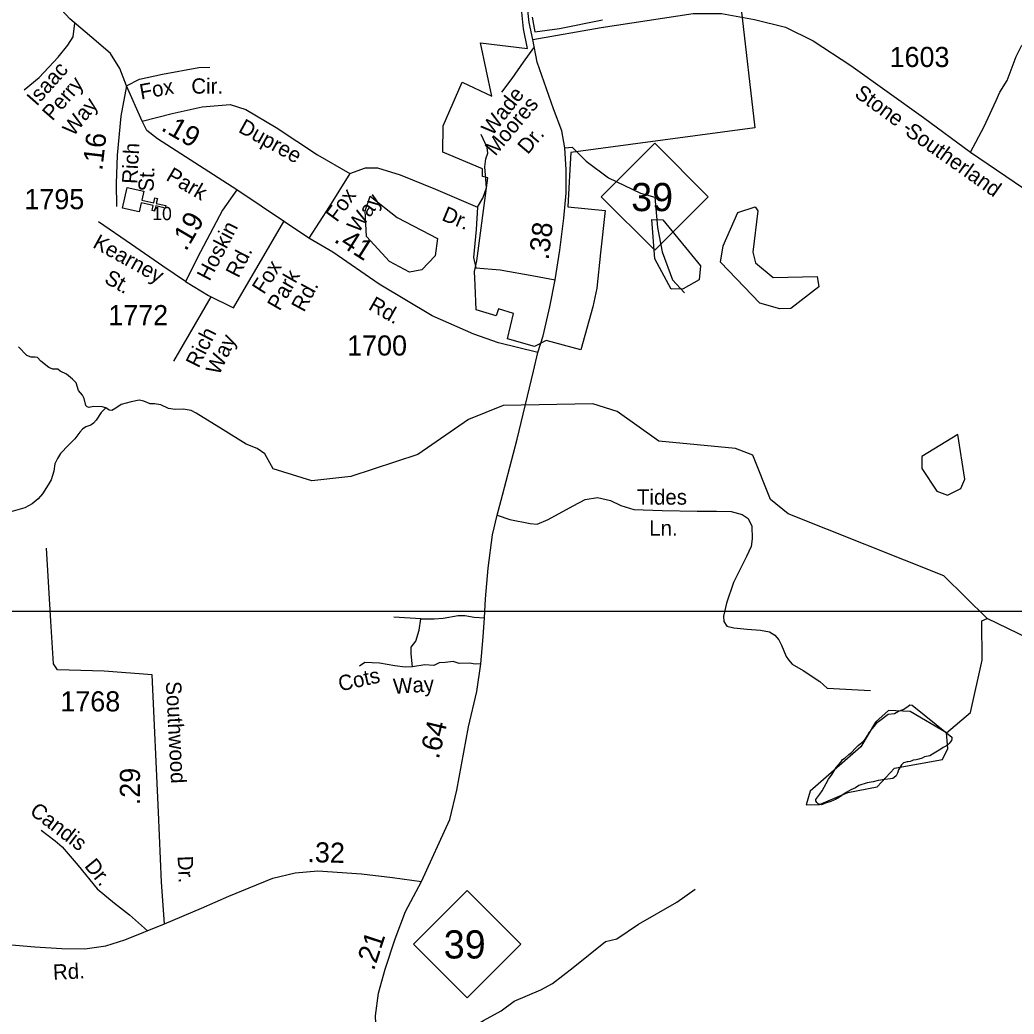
# Model space of a CAD drawing. Extents: x 2126262 to 2293712, y 749403 to 919119.
# Drawn here: x 2202768 to 2208945, y 842370 to 848545 of the extents above; entities that cross this region are included whole.
import ezdxf

# ---------------------------------------------------------------- set-up
doc = ezdxf.new("R2010")
doc.units = 0
for name, color, linetype in [('Exist Boundary Political City Limit New', 7, 'Continuous'), ('Exist Cultural Church CELL', 7, 'Continuous'), ('Exist Cultural Church Label', 7, 'Continuous'), ('Exist Hydrographic Creek Single Shore', 7, 'Continuous'), ('Exist Hydrographic Misc Water Feature', 7, 'Continuous'), ('Exist Hydrographic Pond Under 1500 Sq Ft', 7, 'Continuous'), ('Exist Road Non-System Type 51', 7, 'Continuous'), ('Exist Road Non-System Type 51 Label', 7, 'Continuous'), ('Exist Road Primary NC Attributed', 7, 'Continuous'), ('Exist Road Primary NC Service Mileage Hundredths English Label', 7, 'Continuous'), ('Exist Road Primary NC Shield CELL', 7, 'Continuous'), ('Exist Road Primary NC Shield Number Label', 7, 'Continuous'), ('Exist Road Secondary Mileage Hundredths English Label', 7, 'Continuous'), ('Exist Road Secondary Type 51 Attributed', 7, 'Continuous'), ('Exist Road Secondary Type 51 Label', 7, 'Continuous'), ('Exist Road Secondary Type 51 Number Label', 7, 'Continuous'), ('Map Preparation Boundary City Limit Buffer Line', 7, 'Continuous'), ('Map Preparation Inset Cut Line', 7, 'Continuous')]:
    doc.layers.add(name, color=color, linetype=linetype)

msp = doc.modelspace()

# ---------------------------------------------------------------- linework, layer by layer
at = {"layer": 'Exist Boundary Political City Limit New'}
for points in [[(2207249, 848610.8), (2207333.8, 847875.2), (2206190.5, 847721.1), (2206185.2, 847615.4), (2206172, 847384.1), (2206404.8, 847360.3), (2206375.8, 847098.7), (2206352, 846879.3), (2206328, 846763), (2206254, 846496.1), (2206038.5, 846554.2), (2205964.5, 846517.2), (2205798, 846564.8), (2205835, 846720.7), (2205742.2, 846749.8), (2205726.5, 846707.5), (2205602.2, 846744.5), (2205597, 846896.7), (2205591.5, 846981.2), (2205607.5, 847047.3), (2205676.2, 847563.8), (2205641.8, 847571.7), (2205641.8, 847619.2), (2205396, 847722.3), (2205398.5, 847886.2), (2205516.8, 848157.6), (2205699.2, 848070.3), (2205630.5, 848402.2), (2205920.8, 848367.9), (2205897, 848489.5), (2205883.8, 848613.7)], [(2205949.8, 848561.9), (2205966.5, 848470.1), (2206121, 848490.9), (2206388, 848545.2)]]:
    msp.add_lwpolyline(points, dxfattribs=at)
at = {"layer": 'Exist Cultural Church CELL'}
msp.add_lwpolyline([(2203537.5, 847480.2), (2203525.1, 847424.7), (2203599.4, 847408), (2203606.4, 847439.2), (2203622, 847435.7), (2203615, 847404.5), (2203673.7, 847391.3), (2203670.1, 847375.6), (2203611.5, 847388.8), (2203604.4, 847357.6), (2203588.9, 847361.1), (2203595.9, 847392.3), (2203521.6, 847409), (2203508.8, 847352.8), (2203405, 847376.2), (2203433.6, 847503.6)], close=True, dxfattribs=at)
at = {"layer": 'Exist Hydrographic Creek Single Shore'}
for points in [[(2203302.7, 846135), (2203278.7, 846141.4), (2203225.5, 846143.6), (2203197.3, 846138.1), (2203185.4, 846141.4), (2203176.7, 846150.1), (2203168, 846192.4), (2203157.2, 846213.1), (2203131.1, 846242.4), (2203117, 846290.2), (2203095.3, 846314.1), (2203057.3, 846343.4), (2203018.2, 846364.1), (2203004.1, 846374.9), (2202990, 846374.9), (2202972.6, 846374.9), (2202947.1, 846385.2), (2202897.1, 846425.3), (2202876.5, 846447.1), (2202863.5, 846450.3), (2202838.5, 846449.2), (2202811.4, 846461.2), (2202759.3, 846514.4)], [(2208778.5, 844827.4), (2208509.4, 845092.1), (2207541.4, 845476.3), (2207431.5, 845567.1), (2207321.4, 845841.6), (2207213.5, 845883.2), (2206738.4, 845929.2), (2206478.4, 846111.7), (2206328.5, 846160.7), (2205770.4, 846149.3), (2205554.4, 846061.9), (2205239.5, 845845.3), (2204823.4, 845709.7), (2204582.5, 845681.9), (2204340.5, 845755.7), (2204290.1, 845850.4), (2204241.3, 845883), (2204174, 845910.1), (2204031.8, 845998.1), (2203863.5, 846102.4), (2203832, 846118.7), (2203782.1, 846126.3), (2203733.2, 846124.1), (2203691.9, 846131.7), (2203644.2, 846153.4), (2203603.5, 846160), (2203577.4, 846160), (2203538.3, 846177.3), (2203509, 846183.9), (2203460.2, 846173), (2203396.1, 846155.6), (2203363.5, 846133.9), (2203338.6, 846119.8), (2203322.3, 846120.9), (2203302.7, 846135)], [(2209813.4, 844477.9), (2209771.5, 844508.3), (2209288.4, 844580.7), (2208778.5, 844827.4)]]:
    msp.add_lwpolyline(points, dxfattribs=at)
at = {"layer": 'Exist Hydrographic Misc Water Feature'}
for points in [[(2203302.7, 846135), (2203272.4, 846105.6), (2203241, 846058.9), (2203225.8, 846040.5), (2203208.4, 846028.5), (2203176.9, 846016.6), (2203157.4, 846002.5), (2203140, 845984), (2203108.5, 845943.8), (2203070.5, 845903.1), (2203020.6, 845852), (2203001, 845820.5), (2202985.8, 845786.8), (2202979.3, 845741.2), (2202963, 845689.1), (2202943.5, 845656.5), (2202907.7, 845602.2), (2202880.5, 845569.6), (2202843.2, 845539.8), (2202798.7, 845513.7), (2202668.4, 845476.8)], [(2208525.4, 844117.5), (2208674.5, 844242.3), (2208746.5, 844568.9), (2208745.5, 844811.7), (2208778.5, 844827.4)], [(2207719.9, 843683.4), (2207713.6, 843695.4), (2207713.6, 843703.4), (2207737.3, 843735.5), (2207753.3, 843757.6), (2207776.7, 843801.7), (2207792.9, 843829.9), (2207814.6, 843860), (2207840.3, 843902.2), (2207868, 843934.3), (2207879.9, 843950.4), (2207895.8, 843962.5), (2207917.6, 843982.7), (2207935.6, 843994.8), (2207959.4, 844020.9), (2207977.3, 844039.1), (2208011.1, 844067.3), (2208022.8, 844079.4), (2208034.9, 844101.4), (2208046.6, 844123.5), (2208064.6, 844143.6), (2208084.3, 844165.7), (2208096, 844183.8), (2208110.1, 844193.9), (2208163.8, 844232.3), (2208201.8, 844236.5), (2208227.6, 844250.7), (2208255.5, 844260.9), (2208285.7, 844281.1), (2208297.3, 844291.2), (2208311.3, 844289.3), (2208462, 844168.4)], [(2208462, 844168.4), (2208558.6, 844089.1), (2208558.8, 844079.1), (2208556.7, 844069.1), (2208548.7, 844059), (2208541.1, 844050.9), (2208533.1, 844042.9), (2208525.2, 844036.8), (2208505.1, 844026.7), (2208489.3, 844014.6), (2208439.2, 843984.2), (2208421.6, 843974.1), (2208389.6, 843967.9), (2208373.6, 843959.8), (2208353.5, 843953.7), (2208335.9, 843949.6), (2208317.8, 843947.4), (2208309.8, 843943.4), (2208299.8, 843939.3), (2208287.9, 843937.3), (2208281.8, 843937.2), (2208265.8, 843933.1), (2208257.8, 843931.1), (2208253.9, 843927), (2208246.1, 843918.9), (2208228, 843886.9), (2208222.3, 843872.8), (2208220.2, 843866.8), (2208212.2, 843850.7), (2208200.6, 843838.7), (2208192.6, 843832.6), (2208176.6, 843830.5), (2208142.5, 843828.2), (2208100.5, 843822), (2208068.9, 843813.7), (2208032.8, 843805.5), (2207980.7, 843789.2), (2207959, 843775.1), (2207931.1, 843762.9), (2207901.4, 843746.6), (2207889.3, 843738.6), (2207859.6, 843718.4), (2207835.6, 843702.2), (2207825.5, 843698.1), (2207807.5, 843690), (2207767.9, 843677.7), (2207759.9, 843673.7), (2207747.8, 843669.6), (2207733.9, 843673.5), (2207727.9, 843675.5), (2207719.9, 843683.4)]]:
    msp.add_lwpolyline(points, dxfattribs=at)
at = {"layer": 'Exist Hydrographic Pond Under 1500 Sq Ft'}
for points in [[(2205189.4, 846978.1), (2205064.4, 847043.1), (2204921.4, 847200.2), (2204912.4, 847357.9), (2204944.4, 847449.1), (2205112.3, 847317.6), (2205363.5, 847187.8), (2205347.5, 847079.9), (2205264.5, 846993), (2205189.4, 846978.1)], [(2207490.5, 846750.1), (2207365.5, 846785.5), (2207121.4, 847039.9), (2207137.4, 847141.2), (2207228.5, 847349.3), (2207336.3, 847383.2), (2207353.4, 847359.8), (2207321.4, 847101.4), (2207338.4, 847035.3), (2207447.5, 846944.6), (2207722.4, 846952), (2207731.5, 846886.2), (2207557.4, 846752), (2207490.5, 846750.1)], [(2206815.5, 846872.3), (2206713.4, 847061.4), (2206695.3, 847304.5), (2206762.4, 847303.1), (2206997.4, 847016.2), (2206989.4, 846931.1), (2206889.5, 846874.1), (2206815.5, 846872.3)], [(2208531.4, 845593.5), (2208614.4, 845634.5), (2208639.4, 845693), (2208595.4, 845969.5), (2208371.4, 845833), (2208372.5, 845757.6), (2208464.5, 845617.9), (2208531.4, 845593.5)], [(2208525.4, 844117.5), (2208299.5, 844250.1), (2208165.4, 844256.1), (2208083.3, 844182.4), (2207992.5, 844030.1), (2207677.5, 843754.5), (2207653.4, 843669.7), (2207736.4, 843671.2), (2207911.5, 843746.3), (2208094.4, 843781.9), (2208201.5, 843897.8), (2208501.4, 843950.7), (2208534.5, 844018.9), (2208525.4, 844117.5)]]:
    msp.add_lwpolyline(points, dxfattribs=at)
at = {"layer": 'Exist Road Non-System Type 51'}
msp.add_line((2205259.2, 844825.1), (2205090.4, 844836.3), dxfattribs=at)
for points in [[(2208673.9, 847722.6), (2208759.5, 847882.5), (2208834.8, 848044.4), (2208857.2, 848094.7), (2208901.8, 848167.3), (2208957.3, 848316.6), (2208990.8, 848383.6), (2209038.2, 848436.7), (2209094, 848562.3), (2209163.7, 848671.2), (2209389.2, 848843.3)], [(2202793.5, 848111.2), (2202887.9, 848185.9), (2203006.4, 848313.2), (2203065.6, 848387.9), (2203098.5, 848438.4), (2203109.6, 848524.1)], [(2205958.5, 848370.4), (2205893.9, 848282.1), (2205825.4, 848181.5), (2205760.4, 848094.8)], [(2203429.2, 848135.1), (2203511.4, 848177.1), (2203654.1, 848207.8), (2203880, 848249.6), (2203948.1, 848251.7)], [(2203526.8, 847916), (2203713.8, 847963.4), (2203900.7, 848005.3), (2204073.6, 848019.3), (2204171.3, 847988.6), (2204361, 847876.9), (2204617, 847707.2), (2204817.8, 847591.4)], [(2205611.9, 847382.4), (2205644.6, 847437.2), (2205666.5, 847500.9), (2205662.1, 847555.8), (2205657.7, 847632.6), (2205662.1, 847680.9), (2205675.3, 847716.1), (2205670.9, 847751.2), (2205633.6, 847832.4)], [(2206153.1, 847750.7), (2206200.1, 847753.8), (2206286.6, 847667.3), (2206426.1, 847563.9), (2206624.2, 847469), (2206713.5, 847443.9), (2206729.7, 847255), (2206757.6, 847104.2), (2206821.8, 846931.1), (2206897.1, 846850.1)], [(2204817.8, 847591.4), (2204692.3, 847387.5), (2204562.6, 847189.3)], [(2204817.8, 847591.4), (2204915.5, 847624.9), (2204990.8, 847624.9), (2205130.3, 847583), (2205350.7, 847493.6), (2205611.9, 847382.4), (2205603.5, 847242.8), (2205586.7, 847069.7), (2205600.7, 847005.5), (2205751.3, 846991.5), (2205960.6, 846955.2), (2206094.5, 846931.2)], [(2203796.8, 846919.8), (2203655.8, 847015.7), (2203460.5, 847149.6), (2203256.5, 847290.1)], [(2204094.6, 846757.2), (2204408.8, 847292.3)], [(2203723.8, 846425.1), (2203957.1, 846825.3)], [(2205733.9, 845468.8), (2205812.2, 845442.5), (2205937.7, 845417.3), (2205982.3, 845413.2), (2206050.7, 845441.1), (2206205.2, 845527.3), (2206280.5, 845566.4), (2206357.2, 845579), (2206436.7, 845560.8), (2206502.3, 845528.7), (2206583.2, 845503.6), (2206759.6, 845498.7), (2206975.8, 845493.1), (2207097.2, 845493.1), (2207186.5, 845491.7), (2207254.8, 845472.2), (2207292.5, 845448.4), (2207314.8, 845399.6), (2207317.6, 845322.8), (2207310.6, 845273.9), (2207282.7, 845211.1), (2207201.1, 845051.2), (2207157.9, 844921.4), (2207139, 844842.5), (2207141.8, 844807.6), (2207160, 844779.7), (2207204.6, 844768.5), (2207286.9, 844761.6), (2207369.2, 844754.6), (2207426, 844744.5), (2207458.1, 844724.2), (2207483.2, 844695.6), (2207500, 844662.1), (2207529.6, 844591.9), (2207543.6, 844569.6), (2207566.6, 844543.8), (2207635.6, 844503.3), (2207738.5, 844435.9), (2207783.8, 844395.4), (2208053.8, 844380.8)], [(2203588.9, 844476.2), (2203290.9, 844499.9), (2203000.8, 844508.3), (2202975.7, 844544.6), (2202959, 844809.9), (2202933.8, 845263.5)], [(2205206.9, 844526), (2205199.3, 844607.7), (2205199.3, 844648.2), (2205228.6, 844687.3), (2205249.4, 844753.9), (2205259.2, 844825.1)], [(2205259.2, 844825.1), (2205342.9, 844825.1), (2205397.3, 844829.3), (2205490.7, 844844.7), (2205532.6, 844846.1), (2205591.2, 844836.3), (2205655.1, 844831.4)], [(2205206.9, 844526), (2205161.6, 844525.3), (2205097.4, 844532.3), (2205001.2, 844549.1), (2204911.9, 844553.3), (2204878.4, 844530.9)], [(2205631.4, 844545.2), (2205596.1, 844542.8), (2205561.2, 844549.8), (2205497.1, 844548.4), (2205459.4, 844560.9), (2205410.6, 844554), (2205372.9, 844552.6), (2205339.5, 844535.8), (2205283.7, 844540), (2205206.9, 844526)], [(2202901, 843511.8), (2202986.6, 843445.9), (2203030.5, 843408.6), (2203129.2, 843292.2), (2203247.7, 843147.3), (2203355.2, 843059.5), (2203449.6, 842987.1), (2203561, 842888)], [(2205032.7, 842023.4), (2205183.4, 842072.3), (2205311.7, 842139.3), (2205520.6, 842254.5), (2205649, 842331.3), (2205757.8, 842390), (2205838.7, 842451.4), (2206004.2, 842521.9), (2206076.8, 842559.6), (2206205.1, 842660.1), (2206405.6, 842821.7), (2206476.8, 842838.4), (2206610.7, 842927.8), (2206848.8, 843065.8), (2206962.7, 843146.2)]]:
    msp.add_lwpolyline(points, dxfattribs=at)
at = {"layer": 'Exist Road Primary NC Attributed'}
for points in [[(2205955, 848422.2), (2205931.3, 848528.3), (2205916.7, 848661.6), (2205916.7, 848794.3), (2205934.8, 848982.7), (2205957.8, 849142.6)], [(2205985, 846479.5), (2206019.9, 846582.8), (2206061, 846762.2), (2206094.5, 846931.2), (2206123.1, 847114.8), (2206146.8, 847313), (2206162.9, 847468.7), (2206162.9, 847613.9), (2206153.1, 847750.7), (2206134.3, 847856.1), (2206082.7, 847992.9), (2205981.5, 848282.6), (2205955, 848422.2)], [(2205264.2, 843192.9), (2205438.9, 843579.1), (2205483.5, 843760.6), (2205555.4, 844155), (2205607, 844372.8), (2205631.4, 844545.2), (2205646.7, 844714.2), (2205655.1, 844831.4), (2205660, 844949.4), (2205677.4, 845140), (2205705.3, 845346.6), (2205733.9, 845468.8), (2205767.4, 845593), (2205857.4, 845941.3), (2205958.5, 846363.7), (2205985, 846479.5)], [(2204986, 842159.6), (2204982.5, 842263.6), (2204978.3, 842359.9), (2204995.1, 842499.6), (2205037.6, 842649.7), (2205099, 842836.8), (2205163.2, 843007.1), (2205264.2, 843192.9)]]:
    msp.add_lwpolyline(points, dxfattribs=at)
at = {"layer": 'Exist Road Primary NC Shield CELL'}
for points in [[(2206379, 847446.6), (2206712, 847779.6), (2207045, 847446.6), (2206712, 847113.6)], [(2205214.4, 842805.3), (2205547.4, 843138.3), (2205880.4, 842805.3), (2205547.4, 842472.3)]]:
    msp.add_lwpolyline(points, close=True, dxfattribs=at)
at = {"layer": 'Exist Road Secondary Type 51 Attributed'}
for points in [[(2203429.2, 848135.1), (2203388.7, 848242.6), (2203331.6, 848336.2), (2203242.3, 848411.6), (2203078.4, 848550.5), (2202898.4, 848747.3), (2202703.9, 848965.8), (2202617.4, 849038.4), (2202522.5, 849109.6), (2202157.7, 849368.6), (2201999.5, 849486.5)], [(2205955, 848422.2), (2206379.3, 848497.5), (2206951.2, 848584), (2207126.9, 848584), (2207332, 848546.3), (2207524.5, 848498.9), (2207697.5, 848415.1), (2207931.8, 848261.5), (2208382.4, 847939), (2208673.9, 847722.6), (2209217.9, 847354.1), (2209402, 847267.5), (2209897.2, 847062.3), (2210156, 846941.5), (2210292.7, 846841), (2211292.1, 846061.3), (2211423.3, 845942.6), (2211497.2, 845843.5), (2211652, 845590.8), (2211698.1, 845483.3)], [(2203429.2, 848135.1), (2203395, 847947.4), (2203372.7, 847704.4), (2203365, 847529.2), (2203367.8, 847385.4)], [(2204115.5, 847488.8), (2203622.4, 847805), (2203557.5, 847857.3), (2203526.8, 847916), (2203429.2, 848135.1)], [(2204115.5, 847488.8), (2204027.6, 847363.1), (2203890.9, 847103.4), (2203796.8, 846919.8), (2203939.7, 846834), (2204094.6, 846757.2)], [(2205985, 846479.5), (2205742.4, 846539.1), (2205589, 846592.2), (2205330, 846705.9), (2205000.8, 846904.1), (2204711.8, 847102.7), (2204562.6, 847189.3), (2204115.5, 847488.8)], [(2203665.6, 842930.4), (2203647.5, 843188.7), (2203628, 843624.3), (2203588.9, 844476.2)], [(2203665.6, 842930.4), (2203897.2, 843028.1), (2204066, 843102.1), (2204192.2, 843154.5), (2204338.7, 843214.5), (2204478.1, 843246.6), (2204619, 843260.6), (2204890.3, 843241.7), (2205082.8, 843218), (2205264.2, 843192.9)], [(2202646, 842807.6), (2202860.8, 842788), (2203027.5, 842777.5), (2203171.1, 842774.8), (2203300.9, 842794.3), (2203419.4, 842830.6), (2203665.6, 842930.4)]]:
    msp.add_lwpolyline(points, dxfattribs=at)
at = {"layer": 'Map Preparation Boundary City Limit Buffer Line'}
for points in [[(2207249, 848610.8), (2207333.8, 847875.2), (2206190.5, 847721.1), (2206185.2, 847615.4), (2206172, 847384.1), (2206404.8, 847360.3), (2206375.8, 847098.7), (2206352, 846879.3), (2206328, 846763), (2206254, 846496.1), (2206038.5, 846554.2), (2205964.5, 846517.2), (2205798, 846564.8), (2205835, 846720.7), (2205742.2, 846749.8), (2205726.5, 846707.5), (2205602.2, 846744.5), (2205597, 846896.7), (2205591.5, 846981.2), (2205607.5, 847047.3), (2205676.2, 847563.8), (2205641.8, 847571.7), (2205641.8, 847619.2), (2205396, 847722.3), (2205398.5, 847886.2), (2205516.8, 848157.6), (2205699.2, 848070.3), (2205630.5, 848402.2), (2205920.8, 848367.9), (2205897, 848489.5), (2205883.8, 848613.7)], [(2205949.8, 848561.9), (2205966.5, 848470.1), (2206121, 848490.9), (2206388, 848545.2)]]:
    msp.add_lwpolyline(points, dxfattribs=at)
at = {"layer": 'Map Preparation Inset Cut Line'}
msp.add_lwpolyline([(2221398.3, 867008), (2199861.2, 867008), (2199861.2, 844871.7), (2221398.3, 844871.7)], close=True, dxfattribs=at)

# ---------------------------------------------------------------- texts
at = {"layer": 'Exist Cultural Church Label'}
msp.add_text('10', height=82.02, dxfattribs=at).set_placement((2203590, 847301))
at = {"layer": 'Exist Road Non-System Type 51 Label'}
for s, rotation, p in [('Isaac', 48.55173, (2202872.3, 848004.3)), ('Perry', 49.01958, (2202969.4, 847912.8)), ('Fox', 10.39637, (2203520.6, 848049.6)), ('Wade', 52.03794, (2205702.3, 847819.7)), ('Way', 51.73601, (2203100.1, 847816.4)), ('Moores', 49.76364, (2205721.7, 847694.7)), ('Dupree', 331.14563, (2204119.4, 847851.3)), ('Dr.', 49.80795, (2205923.3, 847704.4)), ('Fox', 53.98567, (2204737.1, 847283.7)), ('Way', 53.98567, (2204870.1, 847216.1)), ('Dr.', 337.53398, (2205383.2, 847302.4)), ('Kearney', 330.99299, (2203214.3, 847134.7)), ('Fox', 57.41266, (2204283.6, 846834.9)), ('St.', 330.99299, (2203285.9, 846915.3)), ('Park', 60.06389, (2204381.3, 846732.4)), ('Rd.', 61.55278, (2204532.5, 846724.8)), ('Rich', 63.43495, (2203878.5, 846377.4)), ('Way', 64.39781, (2204004.1, 846332.7)), ('Cots', 12.81357, (2204757.7, 844373.6)), ('Way', 3.81673, (2205090.1, 844358.1)), ('Candis', 322.83263, (2202822.7, 843616.9)), ('Dr.', 309.18606, (2203164.5, 843288.5))]:
    msp.add_text(s, height=95, rotation=rotation, dxfattribs=at).set_placement(p)
for s, p in [('Cir.', (2203833, 848086.5)), ('Tides', (2206602, 845534.1)), ('Ln.', (2206678.2, 845340.7))]:
    msp.add_text(s, height=95, dxfattribs=at).set_placement(p)
at = {"layer": 'Exist Road Primary NC Service Mileage Hundredths English Label'}
for s, rotation, p in [('.38', 83.17878, (2206052.5, 847050.5)), ('.64', 76.6681, (2205369.9, 843949.5)), ('.21', 71.83659, (2204967.2, 842635.6))]:
    msp.add_text(s, height=125, rotation=rotation, dxfattribs=at).set_placement(p)
at = {"layer": 'Exist Road Primary NC Shield Number Label'}
for p in [(2206566.1, 847356.9), (2205401.5, 842715.6)]:
    msp.add_text('39', height=175, dxfattribs=at).set_placement(p)
at = {"layer": 'Exist Road Secondary Mileage Hundredths English Label'}
for s, rotation, p in [('.19', 330.32644, (2203638.9, 847862.1)), ('.16', 83.29808, (2203279.4, 847605.5)), ('.19', 59.65968, (2203800, 847103.1)), ('.41', 327.51765, (2204713.1, 847169.5)), ('.29', 89.9727, (2203513.9, 843667.2)), ('.32', 358.629, (2204553.3, 843314.4))]:
    msp.add_text(s, height=125, rotation=rotation, dxfattribs=at).set_placement(p)
at = {"layer": 'Exist Road Secondary Type 51 Label'}
for s, rotation, p in [('Stone -', 324.00199, (2207947.2, 848072.5)), ('Southerland', 324.7364, (2208262.3, 847835.2)), ('Rich', 86.93389, (2203496.5, 847524.3)), ('St.', 87.43217, (2203597.7, 847476.6)), ('Park', 329.60118, (2203669.7, 847552.5)), ('Hoskin', 62.41367, (2203946.1, 846917.3)), ('Rd.', 62.98965, (2204125.9, 846936.8)), ('Rd.', 330.34241, (2204927.4, 846749.5)), ('Southwood', 272.90459, (2203674.7, 844435)), ('Dr.', 272.54456, (2203747.7, 843351.3)), ('Rd.', 2.70338, (2202975.4, 842583.3))]:
    msp.add_text(s, height=95, rotation=rotation, dxfattribs=at).set_placement(p)
at = {"layer": 'Exist Road Secondary Type 51 Number Label'}
for s, p in [('1603', (2208171.7, 848251.8)), ('1795', (2202795.8, 847368.8)), ('1772', (2203317, 846648.5)), ('1700', (2204801.2, 846460)), ('1768', (2203019.3, 844250))]:
    msp.add_text(s, height=125, dxfattribs=at).set_placement(p)

doc.saveas('drawing.dxf')
